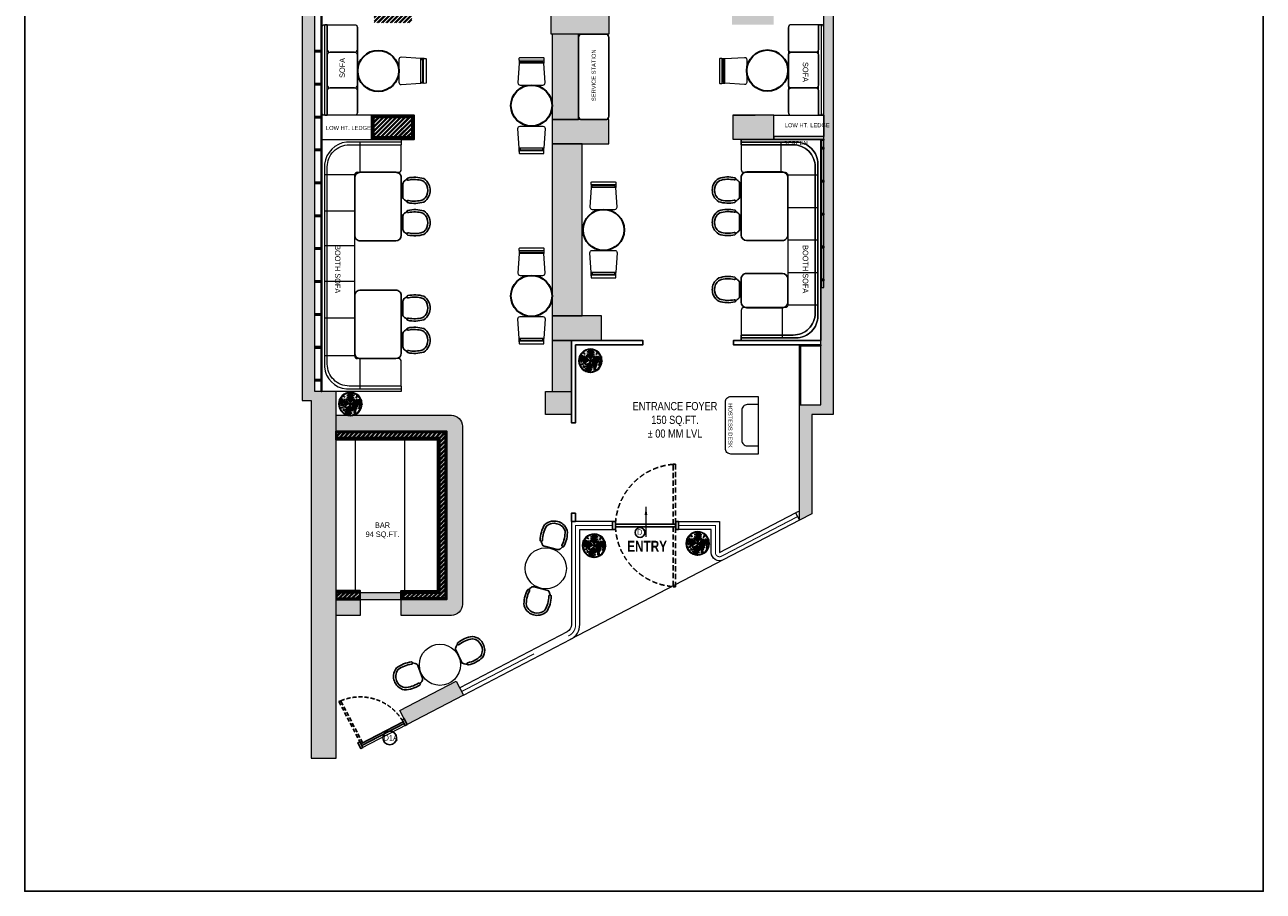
# Model space of a CAD drawing. Extents: x 3940905 to 4145695, y 925352 to 1109797.
# Tile 862 of 1056: x 4083333 to 4105919, y 970818 to 986621. Entities that reach past the tile are written whole.
import ezdxf

# ---------------------------------------------------------------- set-up
doc = ezdxf.new("R2010")
doc.units = 0
doc.header["$LTSCALE"] = 750
doc.header["$MEASUREMENT"] = 0
doc.linetypes.add('DASHED2', pattern=[0.375, 0.25, -0.125])
doc.layers.get('0').update_dxf_attribs({"linetype": 'CONTINUOUS', "lineweight": 0})
for name, color, linetype, lineweight in [('A_ FURN', 15, 'CONTINUOUS', 15), ('CIVIL WALLS', 7, 'CONTINUOUS', 30), ('COLUMN', 1, 'CONTINUOUS', 9), ('FACADE', 34, 'CONTINUOUS', 0), ('FURN', 15, 'CONTINUOUS', 5), ('HATCH', 7, 'CONTINUOUS', 0), ('plant', 72, 'CONTINUOUS', 25), ('PLANTERS', 92, 'CONTINUOUS', 9), ('PLANTS', 72, 'CONTINUOUS', 0), ('wall', 7, 'CONTINUOUS', 25)]:
    doc.layers.add(name, color=color, linetype=linetype, lineweight=lineweight)
for name, color, linetype in [('AR-FURNITURE', 34, 'CONTINUOUS'), ('DOOR', 44, 'CONTINUOUS'), ('GLASS', 5, 'CONTINUOUS'), ('PARTITION', 16, 'CONTINUOUS'), ('S-Hatch_8', 7, 'CONTINUOUS'), ('TEXT', 7, 'CONTINUOUS')]:
    doc.layers.add(name, color=color, linetype=linetype)
doc.styles.add('ARA  TITLE BLOCK', font='times.ttf')
doc.styles.add('ARA-30', font='arial.ttf', dxfattribs={"width": 0.8, "height": 150})
doc.styles.add('ARA-75', font='arial.ttf', dxfattribs={"width": 0.8, "height": 150})
doc.dimstyles.new('ARA-75', dxfattribs={"dimtxt": 150, "dimasz": 56.25, "dimexe": 0, "dimexo": 75, "dimgap": 7.5, "dimtad": 0, "dimdec": 0, "dimrnd": 5, "dimdsep": 46, "dimtxsty": 'ARA-75', "dimcen": 56.25, "dimdle": 56.25, "dimclrd": 256, "dimclre": 256, "dimclrt": 256, "dimazin": 3, "dimtfac": 1, "dimtdec": 0, "dimtix": 1, "dimtmove": 1, "dimatfit": 3, "dimfxl": 1, "dimtolj": 1, "dimlwd": 0, "dimlwe": 0, "dimarcsym": 0})

# ---------------------------------------------------------------- blocks, each defined once
blk = doc.blocks.new('gbdhsr')
at = {"layer": 'A_ FURN', "lineweight": 25}
blk.add_line((7562641, -860385), (7562884, -860385), dxfattribs=at)
blk.add_lwpolyline([(7562967, -860309, 0.417442), (7562987, -860297, 0.132147), (7562976, -860004, 0.146235), (7562870, -859909, 0.210467), (7562655, -859909, 0.146235), (7562549, -860004, 0.132147), (7562538, -860297, 0.430318), (7562558, -860309), (7562566, -860307, 0.405791), (7562578, -860287, -0.129483), (7562588, -860022, -0.13964), (7562672, -859947, -0.20833), (7562853, -859947, -0.13964), (7562937, -860022, -0.129483), (7562947, -860287, 0.405606), (7562959, -860307)], format="xyb", close=True, dxfattribs=at)
at = {"layer": 'A_ FURN', "elevation": 0}
blk.add_lwpolyline([(7562641, -860385, -0.242064), (7562588, -860354, -0.020734), (7562559, -860309), (7562566, -860307, 0.405791), (7562578, -860287, -0.129483), (7562588, -860022, -0.13964), (7562672, -859947, -0.20833), (7562853, -859947, -0.13964), (7562937, -860022, -0.129483), (7562947, -860287, 0.405164), (7562959, -860307), (7562966, -860309, -0.0202), (7562936, -860354, -0.238331), (7562884, -860385)], format="xyb", close=True, dxfattribs=at)
at = {"layer": 'A_ FURN', "lineweight": 25}
for centre, radius, start, end in [((7563119, -859981), 649, 210.3761, 215.1274), ((7562385, -859968), 673, 324.9923, 329.6212), ((7562645, -860318), 67.1, 212.2664, 266.6964), ((7562880, -860318), 67.5, 273.422, 327.0432)]:
    blk.add_arc(centre, radius, start, end, dxfattribs=at)
blk = doc.blocks.new('*U771')
at = {"layer": 'FURN', "lineweight": 25, "elevation": 0}
blk.add_lwpolyline([(383754, -790137, 0.414214), (383694, -790197), (383694, -790627, 0.414214), (383754, -790687), (385194, -790687, 0.414214), (385254, -790627), (385254, -790197, 0.414214), (385194, -790137)], format="xyb", close=True, dxfattribs=at)
blk = doc.blocks.new('6')
at = {"color": 64, "true_color": 0x6f9400}
for p in [(6566, 609), (6541.4, 588.3), (6590.6, 588.3), (6570.3, 559.4)]:
    blk.add_line(p, (6566, 584), dxfattribs=at)
for centre, radius, start, end in [((6561.4, 602.6), 5.77, 36.29, 99.6243), ((6556.7, 595.9), 13, 44.0763, 73.3794), ((6561.4, 599.9), 5.77, 36.29, 99.6243), ((6556.7, 593.1), 13, 44.0763, 73.3794), ((6570.7, 602.6), 5.77, 80.3757, 143.71), ((6575.3, 595.9), 13, 106.6206, 135.9237), ((6570.7, 599.9), 5.77, 80.3757, 143.71), ((6575.3, 593.1), 13, 106.6206, 135.9237), ((6546.9, 582.6), 5.77, 116.29, 179.6243), ((6552.7, 576.8), 13, 124.0763, 153.3794), ((6548.5, 591.8), 5.77, 160.3757, 223.71), ((6556, 595.2), 13, 186.6206, 215.9237), ((6549.6, 582.2), 5.77, 116.29, 179.6243), ((6555.4, 576.4), 13, 124.0763, 153.3794), ((6551.2, 591.3), 5.77, 160.3757, 223.71), ((6558.6, 594.8), 13, 186.6206, 215.9237), ((6548.9, 576.9), 2.88, 139.742, 258.7475), ((6554.2, 578.7), 7.99, 105.2489, 175.3937), ((6558.3, 573.7), 13.4, 111.3712, 155.0366), ((6552.8, 579.2), 6.25, 184.618, 228.2106), ((6556.7, 593), 7.99, 164.6063, 234.7511), ((6562.3, 596.3), 13.4, 184.9634, 228.6288), ((6558.6, 577.9), 7.99, 105.2489, 175.3937), ((6562.8, 572.9), 13.4, 111.3712, 155.0366), ((6554.9, 576), 2.88, 139.742, 258.7475), ((6555.5, 599.8), 2.88, 139.742, 258.7475), ((6577.6, 559.6), 27, 115.4772, 156.6585), ((6561.1, 592.2), 7.99, 164.6063, 234.7511), ((6559.4, 602), 6.25, 184.618, 228.2106), ((6566.8, 595.5), 13.4, 184.9634, 228.6288), ((6558.7, 580.7), 4.35, 144.9865, 244.4034), ((6562.4, 576.8), 7.79, 83.4259, 183.6346), ((6565.9, 572.9), 11.8, 101.6665, 163.1878), ((6567.5, 584.8), 12.5, 187.5759, 215.8942), ((6558.3, 586.3), 7.79, 3.4259, 103.6346), ((6555.1, 582.2), 11.8, 21.6665, 83.1878), ((6565, 592), 7.79, 156.3654, 256.5741), ((6569.7, 594.5), 11.8, 176.8122, 238.3335), ((6554.6, 589.8), 13.4, 31.3712, 75.0366), ((6558.8, 594.7), 7.99, 25.2489, 95.3937), ((6558.8, 590.2), 7.99, 25.2489, 95.3937), ((6554.6, 585.2), 13.4, 31.3712, 75.0366), ((6554.9, 583.8), 11.8, 286.8122, 348.3335), ((6558.8, 580.3), 7.79, 266.3654, 6.5741), ((6561.2, 583), 2.81, 114.2257, 255.1279), ((6563.4, 583.7), 3.9, 150.4398, 228.6694), ((6566.6, 578.4), 6.48, 161.4477, 239.3672), ((6581.9, 582.7), 21.1, 185.4007, 208.139), ((6573.7, 586.3), 7.79, 76.3654, 176.5741), ((6573.2, 594.7), 7.99, 84.6063, 154.7511), ((6577.4, 589.8), 13.4, 104.9634, 148.6288), ((6577.4, 585.2), 13.4, 104.9634, 148.6288), ((6573.2, 590.2), 7.99, 84.6063, 154.7511), ((6577, 582.2), 11.8, 96.8122, 158.3335), ((6574, 583), 7.79, 193.4259, 293.6346), ((6576.5, 587.7), 11.8, 211.6665, 273.1878), ((6562.3, 594.5), 11.8, 301.6665, 3.1878), ((6566.1, 572.9), 11.8, 16.8122, 78.3335), ((6567, 592), 7.79, 283.4259, 23.6346), ((6569.6, 576.8), 7.79, 356.3654, 96.5741), ((6565.2, 595.5), 13.4, 311.3712, 355.0366), ((6569.2, 572.9), 13.4, 24.9634, 68.6288), ((6570.9, 592.2), 7.99, 305.2489, 15.3937), ((6573.4, 577.9), 7.99, 4.6063, 74.7511), ((6582.6, 594.8), 5.77, 80.3757, 143.71), ((6587.2, 588), 13, 106.6206, 135.9237), ((6569.7, 596.3), 13.4, 311.3712, 355.0366), ((6573.7, 573.7), 13.4, 24.9634, 68.6288), ((6575.4, 593), 7.99, 305.2489, 15.3937), ((6577.9, 578.7), 7.99, 4.6063, 74.7511), ((6587.7, 588.3), 13, 234.0763, 263.3794), ((6573.4, 594.8), 13, 324.0763, 353.3794), ((6576.6, 576.4), 13, 26.6206, 55.9237), ((6580.8, 591.3), 5.77, 316.29, 19.6243), ((6582.4, 582.2), 5.77, 0.3757, 63.71), ((6576, 595.2), 13, 324.0763, 353.3794), ((6583.5, 591.8), 5.77, 316.29, 19.6243), ((6558.8, 578.2), 6.25, 184.618, 228.2106), ((6557, 572.3), 2.85, 167.0577, 302.8533), ((6557, 568.2), 2.85, 167.0577, 302.8533), ((6558.6, 573.9), 4, 185.1845, 268.654), ((6558.6, 569.9), 4, 185.1845, 268.654), ((6560.3, 575), 3.83, 138.8744, 278.9763), ((6563.6, 576.8), 6.25, 173.7536, 244.097), ((6555, 580.8), 13.4, 294.9634, 338.6288), ((6560, 576.6), 7.99, 274.6063, 344.7511), ((6555.7, 576.3), 13.4, 294.9634, 338.6288), ((6560.8, 572.1), 7.99, 274.6063, 344.7511), ((6558.4, 573.4), 13, 296.6206, 325.9237), ((6564.2, 567.5), 5.77, 270.3757, 333.71), ((6558.9, 570.7), 13, 296.6206, 325.9237), ((6564.7, 564.9), 5.77, 270.3757, 333.71), ((6577.5, 584.8), 13.4, 221.3712, 265.0366), ((6574.2, 579.1), 7.99, 215.2489, 285.3937), ((6578.3, 580.3), 13.4, 221.3712, 265.0366), ((6575, 574.6), 7.99, 215.2489, 285.3937), ((6576.8, 576.6), 13, 234.0763, 263.3794), ((6573.3, 569.2), 5.77, 226.29, 289.6243), ((6577.3, 573.9), 13, 234.0763, 263.3794), ((6573.8, 566.5), 5.77, 226.29, 289.6243), ((6581.2, 570.4), 2.88, 101.2525, 220.258), ((6585.1, 568.1), 6.25, 131.7894, 175.382), ((6584.3, 580.8), 5.77, 226.29, 289.6243)]:
    blk.add_arc(centre, radius, start, end, dxfattribs=at)
blk = doc.blocks.new('vvbg')
at = {"layer": 'PLANTERS', "color": 34}
for radius in [215, 202]:
    blk.add_circle((2, 11), radius, dxfattribs=at)
at = {"layer": 'plant', "xscale": 8.600299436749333, "yscale": 8.600299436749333, "zscale": 8.600299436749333, "rotation": 2.14003837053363}
blk.add_blockref('6', (-56240, -7117), dxfattribs=at)
blk = doc.blocks.new('FFS')
at = {"lineweight": 25}
for p, q in [((-84673, 4226), (-84673, 4326)), ((-84673, 656), (-84673, 756))]:
    blk.add_line(p, q, dxfattribs=at)
blk.add_lwpolyline([(-84673, 4326), (-86123, 4326), (-86123, 656), (-84673, 656)], dxfattribs=at)
at = {"layer": 'FURN', "ltscale": 50}
for p, q in [((-85423, 3726), (-85423, 4276)), ((-85523, 3676), (-86073, 3676)), ((-85523, 3084), (-86073, 3084)), ((-85523, 2491), (-86073, 2491)), ((-85523, 1899), (-86073, 1899)), ((-85523, 1306), (-86073, 1306)), ((-85404, 1256), (-85404, 706))]:
    blk.add_line(p, q, dxfattribs=at)
for points in [[(-84673, 706), (-85673, 706, -0.414214), (-86073, 1106), (-86073, 3876, -0.414214), (-85673, 4276), (-84673, 4276), (-84673, 4326), (-86056, 4326, -0.06818), (-86070, 4326), (-86123, 4326), (-86123, 656), (-84673, 656)], [(-84673, 756), (-85623, 756, -0.414214), (-86023, 1156), (-86023, 3826, -0.414214), (-85623, 4226), (-84673, 4226), (-84673, 4276), (-85673, 4276, 0.414214), (-86073, 3876), (-86073, 1106, 0.414214), (-85673, 706), (-84673, 706)], [(-84673, 4226), (-85623, 4226, 0.414214), (-86023, 3826), (-86023, 1156, 0.414214), (-85623, 756), (-84673, 756), (-84673, 1206, 0.414214), (-84723, 1256), (-85473, 1256, -0.414214), (-85523, 1306), (-85523, 3676, -0.414214), (-85473, 3726), (-84723, 3726, 0.414214), (-84673, 3776)]]:
    blk.add_lwpolyline(points, format="xyb", close=True, dxfattribs=at)
blk = doc.blocks.new('xffs')
at = {"layer": 'FURN'}
blk.add_line((3986080, 1026742, 0), (3986080, 1025292, 0), dxfattribs=at)
for points in [[(3986130, 1025191), (3986679, 1025191, 0.414214), (3986729, 1025241), (3986729, 1026791, 0.414214), (3986679, 1026841), (3986130, 1026841, 0.414214), (3986080, 1026791), (3986080, 1025241, 0.414214)], [(3986639, 1026841), (3986669, 1026841, -0.414214), (3986679, 1026831), (3986679, 1025201, -0.414214), (3986669, 1025191), (3986639, 1025191, -0.414214), (3986629, 1025201), (3986629, 1026831, -0.414214)]]:
    blk.add_lwpolyline(points, format="xyb", close=True, dxfattribs=at)
for points in [[(3986629, 1026831), (3986629, 1026390, -0.414214), (3986579, 1026340), (3986130, 1026340, -0.414214), (3986080, 1026390), (3986080, 1026791)], [(3986080, 1025241), (3986080, 1025640, -0.414214), (3986130, 1025690), (3986579, 1025690, -0.414214), (3986629, 1025640), (3986629, 1025201)]]:
    blk.add_lwpolyline(points, format="xyb", dxfattribs=at)
at = {"layer": 'FURN', "elevation": 0}
blk.add_lwpolyline([(3986080, 1025740), (3986080, 1026290, -0.414214), (3986130, 1026340), (3986579, 1026340, -0.414214), (3986629, 1026290), (3986629, 1025740, -0.414214), (3986579, 1025690), (3986130, 1025690, -0.414214)], format="xyb", close=True, dxfattribs=at)
blk = doc.blocks.new('gg')
at = {"layer": 'FURN'}
for p, q in [((3987992, 1031536), (3987994, 1031476)), ((3988446, 1031537), (3988444, 1031476))]:
    blk.add_line(p, q, dxfattribs=at)
at = {"layer": 'FURN', "flags": 128}
for points in [[(3988004, 1031576), (3988435, 1031576, -0.399656), (3988445, 1031567), (3988446, 1031537, -0.428842), (3988436, 1031527), (3988002, 1031526, -0.429556), (3987992, 1031537), (3987994, 1031567, -0.399115)], [(3988467, 1031118), (3988444, 1031477), (3987994, 1031477), (3987971, 1031118, 0.428923), (3988011, 1031076), (3988427, 1031076, 0.428923)]]:
    blk.add_lwpolyline(points, format="xyb", close=True, dxfattribs=at)
blk.add_lwpolyline([(3988010, 1031477), (3988010, 1031508), (3988428, 1031508), (3988428, 1031477)], dxfattribs=at)
blk = doc.blocks.new('COLUMN')
at = {"layer": 'COLUMN'}
h = blk.add_hatch(color=1, dxfattribs=at)
h.dxf.hatch_style = 1
h.paths.add_polyline_path([(2683499, 965771), (2684448, 965771), (2684448, 965331), (2683499, 965331)])
h.paths.add_polyline_path([(2684238, 970191), (2683499, 970191), (2683499, 969191), (2684238, 969191)])
h.paths.add_polyline_path([(2687443, 969266), (2687038, 969266), (2687038, 970031), (2687443, 970031)])
h.paths.add_polyline_path([(2687108, 972041), (2687644, 972041), (2687644, 971756), (2687108, 971756)])
h.paths.add_polyline_path([(2683499, 973491), (2684408, 973491), (2684408, 973041), (2683499, 973041)])
h.paths.add_polyline_path([(2683649, 975761), (2683978, 975761), (2683978, 975211), (2683649, 975211)])
h.paths.add_polyline_path([(2686978, 975811), (2687728, 975811), (2687728, 975476), (2686978, 975476)])
h.paths.add_polyline_path([(2689869, 975851), (2689028, 975851), (2689028, 975556), (2689869, 975556)])
h.paths.add_polyline_path([(2686978, 973346), (2687644, 973346), (2687644, 973116), (2686978, 973116)])
h.paths.add_polyline_path([(2683824, 977646), (2684029, 977646), (2684029, 977211), (2683824, 977211)])
h.paths.add_polyline_path([(2683824, 979911), (2684104, 979911), (2684104, 980241), (2683824, 980241)])
h.paths.add_polyline_path([(2687804, 979891), (2688004, 979891), (2688004, 980241), (2687804, 980241)])
h.paths.add_polyline_path([(2691584, 979836), (2692014, 979836), (2692014, 980241), (2691584, 980241)])
h.paths.add_polyline_path([(2691696, 977346), (2692014, 977346), (2692014, 976786), (2691696, 976786)])
h.paths.add_polyline_path([(2687443, 965841), (2686813, 965841), (2686813, 965401), (2687443, 965401)])
h.paths.add_polyline_path([(2687468, 963421), (2686703, 963421), (2686703, 962976), (2687468, 962976)])
h.paths.add_polyline_path([(2684168, 963191), (2683399, 963191), (2683399, 962446), (2684168, 962446)])
h.paths.add_polyline_path([(2684448, 958916), (2683399, 958916), (2683399, 959356), (2684448, 959356)])
h.paths.add_polyline_path([(2684448, 957356), (2683414, 957356), (2683414, 956916), (2684448, 956916)])
h.paths.add_polyline_path([(2687458, 957436), (2686708, 957436), (2686708, 956996), (2687458, 956996)])
h.paths.add_polyline_path([(2687453, 959516), (2686693, 959516), (2686693, 959086), (2687453, 959086)])
h.paths.add_polyline_path([(2683414, 953326), (2684313, 953326), (2684313, 953776), (2683414, 953776)])
h.paths.add_polyline_path([(2683294, 952396), (2683768, 952396), (2683768, 951976), (2683294, 951976)])
h.paths.add_polyline_path([(2682464, 977841), (2681834, 977841), (2681834, 977051), (2682464, 977051)])
at = {"color": 2}
for points in [[(2684448, 958916), (2683399, 958916), (2683399, 959356), (2684448, 959356)], [(2684448, 957356), (2683414, 957356), (2683414, 956916), (2684448, 956916)], [(2687458, 957436), (2686708, 957436), (2686708, 956996), (2687458, 956996)], [(2683414, 953326), (2684313, 953326), (2684313, 953776), (2683414, 953776)], [(2683294, 952396), (2683768, 952396), (2683768, 951976), (2683294, 951976)]]:
    blk.add_lwpolyline(points, close=True, dxfattribs=at)
at = {"layer": 'COLUMN'}
for p, q in [((2686708, 957436), (2687118, 957436)), ((2684448, 956916), (2684448, 957006))]:
    blk.add_line(p, q, dxfattribs=at)
at = {"layer": 'COLUMN', "color": 1}
for points in [[(2684448, 958916), (2683399, 958916), (2683399, 959356), (2684448, 959356)], [(2684448, 957356), (2683414, 957356), (2683414, 956916), (2684448, 956916)], [(2687458, 957436), (2686708, 957436), (2686708, 956996), (2687458, 956996)], [(2683414, 953326), (2684313, 953326), (2684313, 953776), (2683414, 953776)], [(2683294, 952396), (2683768, 952396), (2683768, 951976), (2683294, 951976)]]:
    blk.add_lwpolyline(points, close=True, dxfattribs=at)
blk = doc.blocks.new('door')
at = {"layer": 'DOOR', "color": 8, "linetype": 'DASHED2', "ltscale": 0.5}
blk.add_lwpolyline([(3969778, 1012263), (3969778, 1011167), (3969734, 1011167), (3969734, 1012263)], close=True, dxfattribs=at)
at = {"layer": 'DOOR'}
for points in [[(3968680, 1011220), (3968630, 1011220), (3968630, 1011070), (3968680, 1011070)], [(3968682, 1011167), (3969778, 1011167), (3969778, 1011123), (3968682, 1011123)], [(3969780, 1011220), (3969830, 1011220), (3969830, 1011070), (3969780, 1011070)]]:
    blk.add_lwpolyline(points, close=True, dxfattribs=at)
at = {"layer": 'DOOR', "color": 8, "linetype": 'DASHED2', "ltscale": 0.5}
blk.add_arc((3969824, 1011121), 1143, 94.5042, 177.6908, dxfattribs=at)
blk = doc.blocks.new('FFW')
at = {"layer": 'DOOR', "color": 8, "linetype": 'DASHED2', "ltscale": 0.5}
for points in [[(3982126, 1018852), (3982126, 1017756), (3982082, 1017756), (3982082, 1018852)], [(3982126, 1016616), (3982126, 1017712), (3982082, 1017712), (3982082, 1016616)]]:
    blk.add_lwpolyline(points, close=True, dxfattribs=at)
at = {"layer": 'DOOR'}
for points in [[(3981028, 1017809), (3980978, 1017809), (3980978, 1017659), (3981028, 1017659)], [(3981030, 1017756), (3982126, 1017756), (3982126, 1017712), (3981030, 1017712)], [(3982128, 1017809), (3982178, 1017809), (3982178, 1017659), (3982128, 1017659)]]:
    blk.add_lwpolyline(points, close=True, dxfattribs=at)
at = {"layer": 'DOOR', "color": 8, "linetype": 'DASHED2', "ltscale": 0.5}
for centre, start, end in [((3982172, 1017710), 94.5042, 177.6908), ((3982172, 1017758), 182.3092, 265.4958)]:
    blk.add_arc(centre, 1143, start, end, dxfattribs=at)

msp = doc.modelspace()

# ---------------------------------------------------------------- hatches: boundary and pattern name
at = {"layer": 'CIVIL WALLS', "true_color": 0x136734}
h = msp.add_hatch(dxfattribs=at)
h.set_pattern_fill('AR-CONC', color=116, scale=3)
h.set_pattern_definition([(50, (113076.044, -40245.907), (21.51780548, -1.88256405), [2.25, -24.75]), (355, (113076.044, -40245.907), (-4.16254001, 22.56576401), [1.8, -19.8]), (100.45144446, (113077.837, -40246.064), (17.3552654, 20.68319973), [1.91220576, -21.03426336]), (46.1842, (113076.044, -40239.907), (32.01723992, -4.96557842), [3.375, -37.125]), (96.6356355, (113078.712, -40240.32), (28.03985837, 29.22355802), [2.86831026, -31.5514128]), (351.184164, (113076.044, -40239.907), (28.03985835, 29.223558), [2.7, -29.70000003]), (21, (113079.044, -40241.407), (17.90721156, -12.07856672), [2.25, -24.75]), (326, (113079.044, -40241.407), (7.29945996, 21.75450135), [1.8, -19.8]), (71.45144474, (113080.536, -40242.414), (25.2066713, 9.67593458), [1.9122057, -21.03426336]), (37.5, (113076.044, -40245.907), (0.36479566, 9.986815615), [0, -19.56, 0, -20.1, 0, -19.875]), (7.5, (113076.044, -40245.907), (7.892086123, 11.832351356), [0, -11.46, 0, -19.11, 0, -7.575]), (327.5, (113069.354, -40245.907), (16.014673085, -0.676646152), [0, -7.5, 0, -23.4, 0, -31.05]), (317.5, (113066.354, -40245.907), (17.49558508, 3.00314947), [0, -9.75, 0, -15.54, 0, -22.05])])
h.paths.add_polyline_path([(4089702, 984933.8), (4090392, 984933.8), (4090392, 984568.8), (4089702, 984568.8)], flags=16)
h.paths.add_polyline_path([(4089689.5, 984946.3), (4090404.5, 984946.3), (4090404.5, 984556.3), (4089689.5, 984556.3)])
h = msp.add_hatch(dxfattribs=at)
h.set_pattern_fill('AR-CONC', color=116, scale=3)
h.set_pattern_definition([(50, (113076.044, -40676.807), (21.51780548, -1.88256405), [2.25, -24.75]), (355, (113076.044, -40676.807), (-4.16254001, 22.56576401), [1.8, -19.8]), (100.45144446, (113077.837, -40676.964), (17.3552654, 20.68319973), [1.91220576, -21.03426336]), (46.1842, (113076.044, -40670.807), (32.01723992, -4.96557842), [3.375, -37.125]), (96.6356355, (113078.712, -40671.22), (28.03985837, 29.22355802), [2.86831026, -31.5514128]), (351.184164, (113076.044, -40670.807), (28.03985835, 29.223558), [2.7, -29.70000003]), (21, (113079.044, -40672.307), (17.90721156, -12.07856672), [2.25, -24.75]), (326, (113079.044, -40672.307), (7.29945996, 21.75450135), [1.8, -19.8]), (71.45144474, (113080.536, -40673.314), (25.2066713, 9.67593458), [1.9122057, -21.03426336]), (37.5, (113076.044, -40676.807), (0.36479566, 9.986815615), [0, -19.56, 0, -20.1, 0, -19.875]), (7.5, (113076.044, -40676.807), (7.892086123, 11.832351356), [0, -11.46, 0, -19.11, 0, -7.575]), (327.5, (113069.354, -40676.807), (16.014673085, -0.676646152), [0, -7.5, 0, -23.4, 0, -31.05]), (317.5, (113066.354, -40676.807), (17.49558508, 3.00314947), [0, -9.75, 0, -15.54, 0, -22.05])])
h.paths.add_polyline_path([(4089014.5, 979087.9), (4089014.5, 979187.9), (4091002, 979187.9), (4091002, 976161.1), (4090237, 976161.1), (4090237, 976261.1), (4090902, 976261.1), (4090902, 979087.9)], flags=17)
h.paths.add_polyline_path([(4089014.5, 979075.4), (4089014.5, 979200.4), (4091014.5, 979200.4), (4091014.5, 976148.6), (4090224.5, 976148.6), (4090224.5, 976273.6), (4090889.5, 976273.6), (4090889.5, 979075.4)])
h = msp.add_hatch(dxfattribs=at)
h.set_pattern_fill('AR-CONC', color=116, scale=3)
h.set_pattern_definition([(50, (113076.044, -40176.807), (21.51780548, -1.88256405), [2.25, -24.75]), (355, (113076.044, -40176.807), (-4.16254001, 22.56576401), [1.8, -19.8]), (100.45144446, (113077.837, -40176.964), (17.3552654, 20.68319973), [1.91220576, -21.03426336]), (46.1842, (113076.044, -40170.807), (32.01723992, -4.96557842), [3.375, -37.125]), (96.6356355, (113078.712, -40171.22), (28.03985837, 29.22355802), [2.86831026, -31.5514128]), (351.184164, (113076.044, -40170.807), (28.03985835, 29.223558), [2.7, -29.70000003]), (21, (113079.044, -40172.307), (17.90721156, -12.07856672), [2.25, -24.75]), (326, (113079.044, -40172.307), (7.29945996, 21.75450135), [1.8, -19.8]), (71.45144474, (113080.536, -40173.314), (25.2066713, 9.67593458), [1.9122057, -21.03426336]), (37.5, (113076.044, -40176.807), (0.36479566, 9.986815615), [0, -19.56, 0, -20.1, 0, -19.875]), (7.5, (113076.044, -40176.807), (7.892086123, 11.832351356), [0, -11.46, 0, -19.11, 0, -7.575]), (327.5, (113069.354, -40176.807), (16.014673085, -0.676646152), [0, -7.5, 0, -23.4, 0, -31.05]), (317.5, (113066.354, -40176.807), (17.49558508, 3.00314947), [0, -9.75, 0, -15.54, 0, -22.05])])
h.paths.add_polyline_path([(4089014.5, 976161.1), (4089449.5, 976161.1), (4089449.5, 976261.1), (4089014.5, 976261.1)], flags=17)
h.paths.add_polyline_path([(4089014.5, 976148.6), (4089449.5, 976148.6), (4089449.5, 976273.6), (4089014.5, 976273.6)])
at = {"layer": 'FURN'}
h = msp.add_hatch(color=256, dxfattribs=at)
h.dxf.hatch_style = 1
h.paths.add_polyline_path([(4096993.5, 984531.3), (4097908.5, 984531.3), (4097908.5, 984581.3), (4096993.5, 984581.3)])
at = {"layer": 'FURN', "transparency": 33554495}
h = msp.add_hatch(color=32, dxfattribs=at)
h.dxf.hatch_style = 1
h.paths.add_polyline_path([(4089449.5, 975848.6), (4089014.5, 975848.6), (4089014.5, 976298.6), (4089449.5, 976298.6)], flags=17)
h.paths.add_polyline_path([(4089449.5, 976138.6), (4090199.5, 976138.6), (4090199.5, 976261.1), (4089449.5, 976261.1)], flags=17)
edge = h.paths.add_edge_path()
edge.add_line((4089014.5, 979050.4), (4089014.5, 979500.4))
edge.add_line((4089014.5, 979500.4), (4091114.5, 979500.4))
edge.add_arc((4091114.5, 979300.4), 200, 360, 90, ccw=False)
edge.add_line((4091314.5, 979300.4), (4091314.5, 976048.6))
edge.add_arc((4091114.5, 976048.6), 200, 270, 360, ccw=False)
edge.add_line((4091114.5, 975848.6), (4090199.5, 975848.6))
edge.add_line((4090199.5, 975848.6), (4090199.5, 976298.6))
edge.add_line((4090199.5, 976298.6), (4090864.5, 976298.6))
edge.add_line((4090864.5, 976298.6), (4090864.5, 979050.4))
edge.add_line((4090864.5, 979050.4), (4089014.5, 979050.4))
at = {"layer": 'HATCH'}
h = msp.add_hatch(color=8, dxfattribs=at)
h.dxf.hatch_style = 1
h.paths.add_polyline_path([(4101119.5, 1007776.3), (4088524.5, 1007776.3), (4088524.5, 993731.3), (4088394.5, 993731.3), (4088394.5, 979768.3), (4088557.5, 979768.3), (4088557.5, 973244.3), (4089014.5, 973244.3), (4089014.5, 977818.3), (4089014.5, 979931.3), (4088624.5, 979931.3), (4088624.5, 993501.4), (4088749.5, 993501.3), (4088749.5, 1007546.3), (4101119.5, 1007546.3)])
h = msp.add_hatch(color=8, dxfattribs=at)
h.dxf.hatch_style = 1
h.paths.add_polyline_path([(4097459.5, 977583.4), (4097459.5, 979511.3), (4097459.5, 979691.3), (4097848.5, 979691.3), (4097848.5, 981831.3), (4097908.5, 981831.3), (4097908.5, 996896.3), (4096978.5, 996896.3), (4096978.5, 997126.3), (4098078.5, 997126.3), (4098078.5, 979511.3), (4097689.5, 979511.3), (4097689.5, 977703.1)])
at = {"layer": 'HATCH', "true_color": 0x939598}
h = msp.add_hatch(color=252, dxfattribs=at)
h.dxf.hatch_style = 1
h.paths.add_polyline_path([(4092949.5, 979931.3), (4093303.5, 979931.3), (4093303.5, 980861.3), (4092949.5, 980861.3)])
h.paths.add_polyline_path([(4092949.5, 981311.3), (4093499.5, 981311.3), (4093499.5, 984451.3), (4092949.5, 984451.3)])
h.paths.add_polyline_path([(4092949.5, 984891.3), (4093433.5, 984891.3), (4093433.5, 986451.3), (4092949.5, 986451.3)])
at = {"layer": 'HATCH'}
h = msp.add_hatch(color=8, dxfattribs=at)
h.dxf.hatch_style = 1
h.paths.add_polyline_path([(4091202, 974648.2), (4091334.4, 974393.8), (4090305.6, 973858.1), (4090173.1, 974112.4)])
at = {"layer": 'S-Hatch_8', "true_color": 0x636466}
h = msp.add_hatch(dxfattribs=at)
h.set_pattern_fill('ANSI32', color=251, scale=150)
h.set_pattern_definition([(45, (113076.044, -40245.91), (-39.77475644, 39.77475644), []), (45, (113102.56, -40245.91), (-39.77475644, 39.77475644), [])])
h.paths.add_polyline_path([(4089707, 986658.8), (4090392, 986658.8), (4090392, 987013.8), (4089707, 987013.8)])
h.paths.add_polyline_path([(4089702, 984933.8), (4090392, 984933.8), (4090392, 984568.8), (4089702, 984568.8)])
at = {"layer": 'S-Hatch_8'}
h = msp.add_hatch(dxfattribs=at)
h.set_pattern_fill('ANSI31', color=6, scale=150)
h.set_pattern_definition([(45, (113076.044, -40245.907), (-13.25825215, 13.25825215), [])])
h.paths.add_polyline_path([(4089689.5, 984946.3), (4090404.5, 984946.3), (4090404.5, 984556.3), (4089689.5, 984556.3)], flags=16)
h.paths.add_polyline_path([(4089664.5, 984971.3), (4090429.5, 984971.3), (4090429.5, 984531.3), (4089664.5, 984531.3)])
h = msp.add_hatch(dxfattribs=at)
h.set_pattern_fill('ANSI31', color=6, scale=100)
h.set_pattern_definition([(45, (113076.044, -40676.807), (-8.838834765, 8.838834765), [])])
h.paths.add_polyline_path([(4089014.5, 979075.4), (4089014.5, 979200.4), (4091024.5, 979200.4), (4091024.5, 976148.6), (4090224.5, 976148.6), (4090224.5, 976273.6), (4090889.5, 976273.6), (4090889.5, 979075.4)])
h.paths.add_polyline_path([(4089014.5, 979050.4), (4089014.5, 979210.4), (4091014.5, 979210.4), (4091014.5, 976138.6), (4090199.5, 976138.6), (4090199.5, 976298.6), (4090864.5, 976298.6), (4090864.5, 979050.4)])
at = {"layer": 'S-Hatch_8', "true_color": 0xed1f24}
h = msp.add_hatch(dxfattribs=at)
h.set_pattern_fill('ANSI32', color=240, scale=150)
h.set_pattern_definition([(45, (113076.044, -40676.81), (-39.77475644, 39.77475644), []), (45, (113102.56, -40676.81), (-39.77475644, 39.77475644), [])])
h.paths.add_polyline_path([(4089014.5, 979087.9), (4089014.5, 979187.9), (4091002, 979187.9), (4091002, 976161.1), (4090237, 976161.1), (4090237, 976261.1), (4090902, 976261.1), (4090902, 979087.9)])
at = {"layer": 'S-Hatch_8'}
h = msp.add_hatch(dxfattribs=at)
h.set_pattern_fill('ANSI31', color=6, scale=100)
h.set_pattern_definition([(45, (113076.044, -40245.907), (-8.838834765, 8.838834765), [])])
h.paths.add_polyline_path([(4089014.5, 976148.6), (4089449.5, 976148.6), (4089449.5, 976273.6), (4089014.5, 976273.6)], flags=17)
h.paths.add_polyline_path([(4089014.5, 976138.6), (4089449.5, 976138.6), (4089449.5, 976298.6), (4089014.5, 976298.6)])
at = {"layer": 'S-Hatch_8', "true_color": 0xed1f24}
h = msp.add_hatch(dxfattribs=at)
h.set_pattern_fill('ANSI32', color=240, scale=150)
h.set_pattern_definition([(45, (113076.044, -40176.81), (-39.77475644, 39.77475644), []), (45, (113102.56, -40176.81), (-39.77475644, 39.77475644), [])])
h.paths.add_polyline_path([(4089014.5, 976161.1), (4089449.5, 976161.1), (4089449.5, 976261.1), (4089014.5, 976261.1)])

# ---------------------------------------------------------------- linework, layer by layer
for points in [[(4097459.5, 977752.5), (4097390.3, 977716.4), (4097459.5, 977583.4)], [(4091202, 974648.2), (4091334.4, 974393.8), (4090305.6, 973858.1), (4090173.1, 974112.4)]]:
    msp.add_lwpolyline(points, close=True)
at = {"layer": 'AR-FURNITURE'}
msp.add_lwpolyline([(4083332.9, 1009789.4), (4105919.4, 1009789.4), (4105919.4, 970817.7), (4083332.9, 970817.7)], close=True, dxfattribs=at)
at = {"layer": 'CIVIL WALLS', "color": 6}
for points in [[(4089664.5, 984971.3), (4090429.5, 984971.3), (4090429.5, 984531.3), (4089664.5, 984531.3)], [(4089014.5, 979050.4), (4089014.5, 979210.4), (4091024.5, 979210.4), (4091024.5, 976138.6), (4090199.5, 976138.6), (4090199.5, 976298.6), (4090864.5, 976298.6), (4090864.5, 979050.4)], [(4089014.5, 976138.6), (4089449.5, 976138.6), (4089449.5, 976298.6), (4089014.5, 976298.6)]]:
    msp.add_lwpolyline(points, close=True, dxfattribs=at)
at = {"layer": 'CIVIL WALLS', "color": 116, "true_color": 0x136734}
for points in [[(4089689.5, 984946.3), (4090404.5, 984946.3), (4090404.5, 984556.3), (4089689.5, 984556.3)], [(4089014.5, 979075.4), (4089014.5, 979200.4), (4091014.5, 979200.4), (4091014.5, 976148.6), (4090224.5, 976148.6), (4090224.5, 976273.6), (4090889.5, 976273.6), (4090889.5, 979075.4)], [(4089014.5, 976148.6), (4089449.5, 976148.6), (4089449.5, 976273.6), (4089014.5, 976273.6)]]:
    msp.add_lwpolyline(points, close=True, dxfattribs=at)
at = {"layer": 'CIVIL WALLS'}
msp.add_lwpolyline([(4089702, 984933.8), (4090392, 984933.8), (4090392, 984568.8), (4089702, 984568.8)], close=True, dxfattribs=at)
at = {"layer": 'CIVIL WALLS', "ltscale": 0.5}
for points in [[(4089014.5, 979087.9), (4089014.5, 979187.9), (4091002, 979187.9), (4091002, 976161.1), (4090237, 976161.1), (4090237, 976261.1), (4090902, 976261.1), (4090902, 979087.9), (4089014.5, 979087.9)], [(4089014.5, 976161.1), (4089449.5, 976161.1), (4089449.5, 976261.1), (4089014.5, 976261.1)]]:
    msp.add_lwpolyline(points, close=True, dxfattribs=at)
at = {"layer": 'DOOR'}
for centre, radius in [((4094553.3, 977360.8, 0), 89.3), ((4089988.6, 973613.2, 0), 125.2)]:
    msp.add_circle(centre, radius, dxfattribs=at)
at = {"layer": 'FACADE', "color": 8, "lineweight": 0, "ltscale": 2}
for p, q in [((4096073, 976861.4), (4093280.8, 975407.3)), ((4090305.6, 973858.1), (4089463, 973419.3))]:
    msp.add_line(p, q, dxfattribs=at)
at = {"layer": 'FACADE', "color": 18, "true_color": 0x000000}
for points in [[(4091334.4, 974393.8), (4093292.8, 975413.6, 0.2796403), (4093454.3, 975679.7), (4093454.3, 977413.7), (4094054, 977413.7), (4094054, 977563.7), (4093304.3, 977563.7), (4093304.3, 975679.7, -0.2796403), (4093223.5, 975546.7), (4091265.2, 974526.9)], [(4097459.5, 977583.4), (4096073, 976861.4, -0.5629393), (4095853.7, 976994.4), (4095853.7, 977413.7), (4095254, 977413.7), (4095254, 977563.7), (4096003.7, 977563.7), (4096003.7, 976994.4), (4097390.3, 977716.4)]]:
    msp.add_lwpolyline(points, format="xyb", close=True, dxfattribs=at)
at = {"layer": 'FURN', "ltscale": 50}
for p, q in [((4089449.5, 983931.3), (4089449.5, 984481.3)), ((4090199.5, 984481.3), (4090199.5, 984431.3)), ((4090199.5, 983981.3), (4090199.5, 984431.3)), ((4089349.5, 983881.3), (4088799.5, 983881.3)), ((4089349.5, 980581.3), (4089349.5, 983881.3)), ((4089399.5, 983931.3), (4090149.5, 983931.3)), ((4089349.5, 983219.3), (4088799.5, 983219.3)), ((4089349.5, 982591.3), (4088799.5, 982591.3)), ((4089349.5, 981939.6), (4088799.5, 981939.6)), ((4089349.5, 981271.7), (4088799.5, 981271.7)), ((4089349.5, 980581.3), (4088799.5, 980581.3)), ((4090149.5, 980531.3), (4089399.5, 980531.3)), ((4089449.5, 979981.3), (4089449.5, 980531.3)), ((4090199.5, 980031.3), (4090199.5, 980481.3)), ((4090199.5, 980031.3), (4090199.5, 979981.3))]:
    msp.add_line(p, q, dxfattribs=at)
at = {"layer": 'FURN', "lineweight": 0}
msp.add_line((4089429.5, 976298.6), (4089014.5, 976298.6), dxfattribs=at)
at = {"layer": 'FURN', "lineweight": 0, "ltscale": 2}
for points in [[(4089664.5, 984971.3), (4088749.5, 984971.3), (4088749.5, 984531.3), (4089664.5, 984531.3)], [(4096993.5, 984971.3), (4097908.5, 984971.3), (4097908.5, 984581.3), (4096993.5, 984581.3)]]:
    msp.add_lwpolyline(points, close=True, dxfattribs=at)
at = {"layer": 'FURN'}
msp.add_lwpolyline([(4096993.5, 984531.3), (4097908.5, 984531.3), (4097908.5, 984581.3), (4096993.5, 984581.3)], close=True, dxfattribs=at)
at = {"layer": 'FURN', "ltscale": 50}
msp.add_lwpolyline([(4090199.5, 984481.3), (4089199.5, 984481.3, 0.3437243), (4088799.5, 984081.3), (4088799.5, 980381.3, 0.3739356), (4089199.5, 979981.3), (4090199.5, 979981.3), (4090199.5, 979931.3), (4088816.1, 979931.3, 0.0681798), (4088802.5, 979931.3), (4088749.5, 979931.3), (4088749.5, 984531.3), (4090199.5, 984531.3)], format="xyb", close=True, dxfattribs=at)
msp.add_lwpolyline([(4090199.5, 980031.3), (4089249.5, 980031.3, -0.4142141), (4088849.5, 980431.3), (4088849.5, 984031.3, -0.4142136), (4089249.5, 984431.3), (4090199.5, 984431.3)], format="xyb", dxfattribs=at)
at = {"layer": 'FURN', "lineweight": 25}
for points in [[(4089349.5, 982781.3), (4089349.5, 983831.3, -0.4142108), (4089449.5, 983931.3), (4090099.5, 983931.3, -0.4142163), (4090199.5, 983831.3), (4090199.5, 982781.3, -0.4142108), (4090099.5, 982681.3), (4089449.5, 982681.3, -0.4142163)], [(4097248.5, 982786.3), (4097248.5, 983836.3, 0.4142108), (4097148.5, 983936.3), (4096498.6, 983936.3, 0.4142163), (4096398.6, 983836.3), (4096398.6, 982786.3, 0.4142108), (4096498.6, 982686.3), (4097148.5, 982686.3, 0.4142163)], [(4097248.5, 981561.3), (4097248.5, 981986.3, 0.4142108), (4097148.5, 982086.3), (4096498.6, 982086.3, 0.4142163), (4096398.6, 981986.3), (4096398.6, 981561.3, 0.4142108), (4096498.6, 981461.3), (4097148.5, 981461.3, 0.4142163)], [(4089349.5, 980631.3), (4089349.5, 981681.3, -0.4142108), (4089449.5, 981781.3), (4090099.5, 981781.3, -0.4142163), (4090199.5, 981681.3), (4090199.5, 980631.3, -0.4142108), (4090099.5, 980531.3), (4089449.5, 980531.3, -0.4142163)]]:
    msp.add_lwpolyline(points, format="xyb", close=True, dxfattribs=at)
for points in [[(4093379.3, 980784.6), (4094606.9, 980784.6), (4094606.9, 980861.3), (4093303.5, 980861.3), (4093303.5, 979362.6), (4093379.3, 979362.6)], [(4097459.5, 979691.3), (4097477.5, 979691.3), (4097477.5, 980784.6), (4097459.5, 980784.6)], [(4097477.5, 980766.6), (4097848.5, 980766.6), (4097848.5, 980784.6), (4097477.5, 980784.6)], [(4093379.3, 977712.6), (4093303.5, 977712.6), (4093303.5, 977563.7), (4093379.3, 977563.7)]]:
    msp.add_lwpolyline(points, close=True, dxfattribs=at)
msp.add_lwpolyline([(4097848.5, 980861.3), (4096256.9, 980861.3), (4096256.9, 980784.6), (4097848.5, 980784.6)], dxfattribs=at)
at = {"layer": 'FURN'}
for points in [[(4096709.5, 978792.4), (4096209.5, 978792.4, -0.4142136), (4096109.5, 978892.4), (4096109.5, 979742.4, -0.4142136), (4096209.5, 979842.4), (4096709.5, 979842.4), (4096709.5, 978792.4)], [(4096709.5, 979692.4), (4096509.5, 979692.4, 0.4142136), (4096409.5, 979592.4), (4096409.5, 979042.4, 0.4142139), (4096509.5, 978942.4), (4096709.5, 978942.4)]]:
    msp.add_lwpolyline(points, format="xyb", dxfattribs=at)
at = {"layer": 'FURN', "lineweight": 0}
msp.add_lwpolyline([(4089014.5, 979050.4), (4089014.5, 979500.4), (4091114.5, 979500.4, -0.4142136), (4091314.5, 979300.4), (4091314.5, 976048.6, -0.4142136), (4091114.5, 975848.6), (4090199.5, 975848.6), (4090199.5, 976298.6), (4090864.5, 976298.6), (4090864.5, 979050.4), (4089014.5, 979050.4)], format="xyb", dxfattribs=at)
for points in [[(4089364.5, 976298.6), (4089364.5, 979050.4)], [(4090264.5, 976298.6), (4090264.5, 979050.4)]]:
    msp.add_lwpolyline(points, dxfattribs=at)
for points in [[(4089449.5, 975848.6), (4089014.5, 975848.6), (4089014.5, 976298.6), (4089449.5, 976298.6)], [(4089449.5, 976138.6), (4090199.5, 976138.6), (4090199.5, 976261.1), (4089449.5, 976261.1)]]:
    msp.add_lwpolyline(points, close=True, dxfattribs=at)
at = {"layer": 'FURN', "lineweight": 30}
for centre in [(4089779.9, 985779.6), (4096876.5, 985786.5), (4092574.5, 985146.9), (4093889.7, 982879.7), (4092574.5, 981675.5)]:
    msp.add_circle(centre, 375, dxfattribs=at)
at = {"layer": 'FURN', "lineweight": 0}
for centre in [(4092834.8, 976706.5, -0.1), (4090903.9, 974947.6, -0.1)]:
    msp.add_circle(centre, 375, dxfattribs=at)
at = {"layer": 'FURN', "ltscale": 50}
for centre, start, end in [((4089399.5, 983881.3), 90, 180), ((4090149.5, 983981.3), 270, 0), ((4089399.5, 980581.3), 180, 270), ((4090149.5, 980481.3), 0, 90)]:
    msp.add_arc(centre, 50, start, end, dxfattribs=at)
at = {"layer": 'GLASS', "const_width": 19}
for points in [[(4097424.9, 977649.4), (4096038.4, 976927.4, -0.5629393), (4095928.7, 976993.9), (4095928.7, 977488.2), (4095254, 977488.2)], [(4093246.3, 975473.5), (4093258.2, 975479.6, 0.2796403), (4093379.3, 975679.2), (4093379.3, 977488.2), (4094054, 977488.2)]]:
    msp.add_lwpolyline(points, format="xyb", dxfattribs=at)
msp.add_lwpolyline([(4091299.8, 974459.8), (4092621.6, 975148.1)], dxfattribs=at)
at = {"layer": 'PARTITION', "color": 8, "ltscale": 2}
for p, q in [((4088624.5, 986150.6), (4088737.5, 986125.6)), ((4088624.5, 986125.6), (4088737.5, 986150.6)), ((4088624.5, 985550.6), (4088737.5, 985525.6)), ((4088624.5, 985525.6), (4088737.5, 985550.6)), ((4088624.5, 984950.6), (4088737.5, 984925.6)), ((4088624.5, 984925.6), (4088737.5, 984950.6)), ((4088624.5, 984350.6), (4088737.5, 984325.6)), ((4088624.5, 984325.6), (4088737.5, 984350.6)), ((4097908.5, 984380.6), (4097860.5, 984355.6)), ((4097908.5, 984355.6), (4097860.5, 984380.6)), ((4088624.5, 983750.6), (4088737.5, 983725.6)), ((4088624.5, 983725.6), (4088737.5, 983750.6)), ((4097908.5, 983780.6), (4097860.5, 983755.6)), ((4097908.5, 983755.6), (4097860.5, 983780.6)), ((4088624.5, 983150.6), (4088737.5, 983125.6)), ((4088624.5, 983125.6), (4088737.5, 983150.6)), ((4097908.5, 983180.6), (4097860.5, 983155.6)), ((4097908.5, 983155.6), (4097860.5, 983180.6)), ((4088624.5, 982550.6), (4088737.5, 982525.6)), ((4088624.5, 982525.6), (4088737.5, 982550.6)), ((4097908.5, 982580.6), (4097860.5, 982555.6)), ((4097908.5, 982555.6), (4097860.5, 982580.6)), ((4088624.5, 981950.6), (4088737.5, 981925.6)), ((4088624.5, 981925.6), (4088737.5, 981950.6)), ((4097908.5, 981980.6), (4097860.5, 981955.6)), ((4097908.5, 981955.6), (4097860.5, 981980.6)), ((4088624.5, 981350.6), (4088737.5, 981325.6)), ((4088624.5, 981325.6), (4088737.5, 981350.6)), ((4088624.5, 980750.6), (4088737.5, 980725.6)), ((4088624.5, 980725.6), (4088737.5, 980750.6)), ((4088624.5, 980150.6), (4088737.5, 980125.6)), ((4088624.5, 980125.6), (4088737.5, 980150.6))]:
    msp.add_line(p, q, dxfattribs=at)
at = {"layer": 'PARTITION', "ltscale": 2}
for points in [[(4088737.5, 979931.3), (4088749.5, 979931.3), (4088749.5, 993501.3), (4088737.5, 993501.3)], [(4097860.5, 981831.3), (4097848.5, 981831.3), (4097848.5, 984531.3), (4097860.5, 984531.3)], [(4097860.5, 984519.3), (4097860.5, 984531.3), (4097908.5, 984531.3), (4097908.5, 984519.3)]]:
    msp.add_lwpolyline(points, close=True, dxfattribs=at)
for points in [[(4088624.5, 986150.6), (4088737.5, 986150.6), (4088737.5, 986125.6), (4088624.5, 986125.6), (4088624.5, 986150.6)], [(4088624.5, 985550.6), (4088737.5, 985550.6), (4088737.5, 985525.6), (4088624.5, 985525.6), (4088624.5, 985550.6)], [(4088624.5, 984950.6), (4088737.5, 984950.6), (4088737.5, 984925.6), (4088624.5, 984925.6), (4088624.5, 984950.6)], [(4088624.5, 984350.6), (4088737.5, 984350.6), (4088737.5, 984325.6), (4088624.5, 984325.6), (4088624.5, 984350.6)], [(4097908.5, 984380.6), (4097860.5, 984380.6), (4097860.5, 984355.6), (4097908.5, 984355.6), (4097908.5, 984380.6)], [(4088624.5, 983750.6), (4088737.5, 983750.6), (4088737.5, 983725.6), (4088624.5, 983725.6), (4088624.5, 983750.6)], [(4097908.5, 983780.6), (4097860.5, 983780.6), (4097860.5, 983755.6), (4097908.5, 983755.6), (4097908.5, 983780.6)], [(4088624.5, 983150.6), (4088737.5, 983150.6), (4088737.5, 983125.6), (4088624.5, 983125.6), (4088624.5, 983150.6)], [(4097908.5, 983180.6), (4097860.5, 983180.6), (4097860.5, 983155.6), (4097908.5, 983155.6), (4097908.5, 983180.6)], [(4088624.5, 982550.6), (4088737.5, 982550.6), (4088737.5, 982525.6), (4088624.5, 982525.6), (4088624.5, 982550.6)], [(4097908.5, 982580.6), (4097860.5, 982580.6), (4097860.5, 982555.6), (4097908.5, 982555.6), (4097908.5, 982580.6)], [(4088624.5, 981950.6), (4088737.5, 981950.6), (4088737.5, 981925.6), (4088624.5, 981925.6), (4088624.5, 981950.6)], [(4097908.5, 981980.6), (4097860.5, 981980.6), (4097860.5, 981955.6), (4097908.5, 981955.6), (4097908.5, 981980.6)], [(4088624.5, 981350.6), (4088737.5, 981350.6), (4088737.5, 981325.6), (4088624.5, 981325.6), (4088624.5, 981350.6)], [(4088624.5, 980750.6), (4088737.5, 980750.6), (4088737.5, 980725.6), (4088624.5, 980725.6), (4088624.5, 980750.6)], [(4088624.5, 980150.6), (4088737.5, 980150.6), (4088737.5, 980125.6), (4088624.5, 980125.6), (4088624.5, 980150.6)]]:
    msp.add_lwpolyline(points, dxfattribs=at)
at = {"layer": 'wall', "lineweight": 0, "ltscale": 2}
for points in [[(4101119.5, 1007776.3), (4088524.5, 1007776.3), (4088524.5, 993731.3), (4088394.5, 993731.3), (4088394.5, 979768.3), (4088557.5, 979768.3), (4088557.5, 973244.3), (4089014.5, 973244.3), (4089014.5, 979931.3), (4088624.5, 979931.3), (4088624.5, 993501.4), (4088749.5, 993501.3), (4088749.5, 1007546.3), (4101119.5, 1007546.3)], [(4092949.5, 984891.3), (4093433.5, 984891.3), (4093433.5, 986451.3), (4092949.5, 986451.3)], [(4092949.5, 981311.3), (4093499.5, 981311.3), (4093499.5, 984451.3), (4092949.5, 984451.3)], [(4092949.5, 979931.3), (4093303.5, 979931.3), (4093303.5, 980861.3), (4092949.5, 980861.3)], [(4091202, 974648.2), (4091334.4, 974393.8), (4090305.6, 973858.1), (4090173.1, 974112.4)]]:
    msp.add_lwpolyline(points, close=True, dxfattribs=at)
for points in [[(4097459.5, 977583.4), (4097459.5, 979691.3), (4097848.5, 979691.3), (4097848.5, 981831.3), (4097908.5, 981831.3), (4097908.5, 996896.3), (4096978.5, 996896.3), (4096978.5, 997126.3), (4098078.5, 997126.3), (4098078.5, 979511.3), (4097689.5, 979511.3), (4097689.5, 977703.1), (4097459.5, 977583.4)], [(4088749.5, 980233.1), (4088749.5, 993501.3), (4088624.5, 993501.3)]]:
    msp.add_lwpolyline(points, dxfattribs=at)

# ---------------------------------------------------------------- block references
at = {"layer": 'COLUMN'}
msp.add_blockref('COLUMN', (1409535.6, 27535.8), dxfattribs=at)
at = {"layer": 'DOOR'}
msp.add_blockref('FFW', (113075.8, -40245.9), dxfattribs=at)
at = {"layer": 'DOOR', "xscale": -0.7916666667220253, "yscale": 0.7916666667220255, "zscale": 0.7916666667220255, "rotation": 27.50747344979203}
msp.add_blockref('door', (7246645.8, 1715016.1), dxfattribs=at)
at = {"layer": 'FURN', "xscale": -1}
msp.add_blockref('xffs', (8075479, -40219.9), dxfattribs=at)
at = {"layer": 'FURN'}
for name, p in [('xffs', (111179, -40219.9)), ('gg', (104355.5, -45554.1)), ('gg', (105668.3, -47821.2)), ('gg', (104355.5, -49025.4))]:
    msp.add_blockref(name, p, dxfattribs=at)
at = {"layer": 'FURN', "lineweight": 30, "rotation": 270}
msp.add_blockref('*U771', (4884120.7, 1370145.5, 0), dxfattribs=at)
at = {"layer": 'FURN', "rotation": 270}
msp.add_blockref('gg', (3059079, 4973998.6), dxfattribs=at)
at = {"layer": 'FURN', "xscale": -1}
for p, rotation in [((5127577.5, 4973997.4), 89.99999999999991), ((104355.5, 2015847.8), 180), ((105668.3, 2013580.7), 180), ((104355.5, 2012376.4), 180)]:
    msp.add_blockref('gg', p, dxfattribs=dict(at, rotation=rotation))
at = {"layer": 'FURN', "lineweight": 25, "rotation": 180}
msp.add_blockref('FFS', (4011725.5, 985187.6), dxfattribs=at)
at = {"layer": 'FURN', "lineweight": 5}
for p, rotation in [((4950613.2, 8546363.9, 0.1), 270), ((3235984.8, -6579746.3, 0.1), 89.99999999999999), ((3235984.8, -6580971.3, 0.1), 89.99999999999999), ((4950613.2, 8544218.4, 0.1), 270)]:
    msp.add_blockref('gbdhsr', p, dxfattribs=dict(at, rotation=rotation))
at = {"layer": 'FURN', "lineweight": 5, "xscale": -1}
for p, rotation in [((3235984.8, 8546368.9, 0.1), 89.99999999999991), ((4950613.2, -6579751.3, 0.1), 270), ((4950613.2, -6581896.8, 0.1), 270)]:
    msp.add_blockref('gbdhsr', p, dxfattribs=dict(at, rotation=rotation))
at = {"layer": 'FURN', "lineweight": 0, "xscale": -1}
for p, rotation in [((11635372.4, -46230), 345.783261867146), ((8114242.3, -5486402.7), 295.4163685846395)]:
    msp.add_blockref('gbdhsr', p, dxfattribs=dict(at, rotation=rotation))
at = {"layer": 'FURN', "lineweight": 0}
for p, rotation in [((11212578.8, -1715036.9), 165.7832618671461), ((5845295.6, -6431697.8), 109.8191710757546)]:
    msp.add_blockref('gbdhsr', p, dxfattribs=dict(at, rotation=rotation))
at = {"layer": 'PLANTS', "xscale": -1}
for p in [(4093650.6, 980483), (4089272.8, 979694.5), (4093717.2, 977110.6), (4095607.4, 977150.4)]:
    msp.add_blockref('vvbg', p, dxfattribs=at)

# ---------------------------------------------------------------- texts
at = {"color": 18, "true_color": 0x000000, "insert": (4094098.3, 979740.8), "char_height": 150, "width": 2186.013, "attachment_point": 1, "style": 'ARA-30'}
msp.add_mtext('\\pxqc;ENTRANCE FOYER\\P150 SQ.FT. \\P%%P 00 MM LVL', dxfattribs=at)
at = {"insert": (4093614.9, 977210.6), "char_height": 200, "width": 2136.013, "attachment_point": 1, "style": 'ARA-30'}
msp.add_mtext('\\pxqc;{\\fStylus BT|b1|i0|c0|p34;ENTRY }', dxfattribs=at)
at = {"layer": 'DOOR', "char_height": 100, "attachment_point": 1, "style": 'ARA-30'}
for s, insert in [('D1', (4094501.2, 977418.2, 0)), ('D1A', (4089878, 973665.5, 0))]:
    msp.add_mtext_dynamic_manual_height_columns(s, width=198, gutter_width=750, heights=[0], dxfattribs=dict(at, insert=insert))
at = {"layer": 'TEXT', "style": 'ARA-30'}
for s, insert, char_height, width, attachment_point, rotation in [(' SOFA ', (4089073, 985615.1, 0.1), 100, 2479.152, 1, 90), (' SOFA ', (4097621.5, 985979.5), 100, 2479.152, 1, 270), ('SERVICE STATION', (4093671.9, 985229.5), 75, 726.464, 1, 90), ('  BOOTH SOFA ', (4089089.7, 982675.4), 100, 2479.152, 1, 270), ('  BOOTH SOFA ', (4097621.5, 982675.4), 100, 2479.152, 1, 270), ('HOSTESS DESK', (4096162.4, 978903.7), 75, 1211.556, 9, 270.00001)]:
    msp.add_mtext(s, dxfattribs=dict(at, insert=insert, char_height=char_height, width=width, attachment_point=attachment_point, rotation=rotation))
at = {"layer": 'TEXT', "attachment_point": 1, "style": 'ARA-30'}
for s, insert, char_height, width in [('LOW HT. LEDGE', (4088825.2, 984776.7), 75, 976.277), ('LOW HT. LEDGE', (4097193.1, 984826.7), 75, 976.277), ('SCREEN ', (4097174.6, 984503.1), 75, 726.464), ('\\pxqc;BAR  \\P94 SQ.FT. ', (4089381, 977545.5, 0.1), 100, 952.75)]:
    msp.add_mtext(s, dxfattribs=dict(at, insert=insert, char_height=char_height, width=width))

# ---------------------------------------------------------------- leaders
msp.add_leader([(4094662.1, 977828.3), (4094662.1, 977284.7)], dimstyle='ARA-75', override={"dimasz": 150, "dimtxsty": 'ARA  TITLE BLOCK', "dimfxl": 80000, "dimfxlon": 1})

doc.saveas('drawing.dxf')
